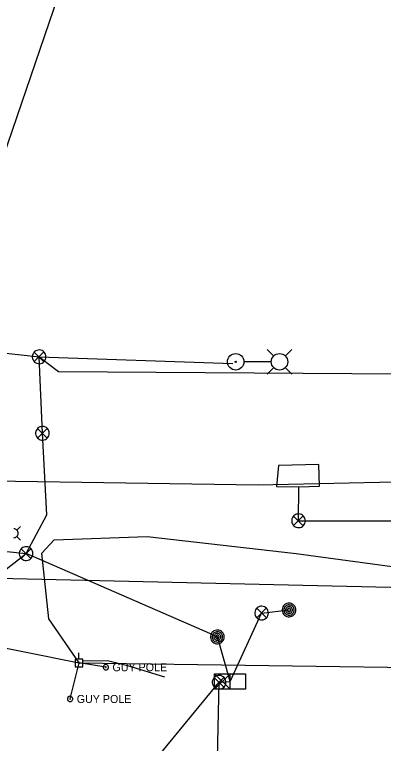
# Model space of a CAD drawing. Extents: x 600849 to 606371, y 330010 to 403088.
# Drawn here: x 602552.8 to 602730.4, y 365996.5 to 366347.1 of the extents above; entities that cross this region are included whole.
import ezdxf

# ---------------------------------------------------------------- set-up
doc = ezdxf.new("R2010")
doc.units = 0
for name, color, linetype in [('E_FTMS_Conduit', 7, 'Continuous'), ('E_LTG', 7, 'Continuous'), ('E_LTG_CID', 7, 'Continuous'), ('E_MISCPROP', 7, 'Continuous'), ('E_SIG', 7, 'Continuous'), ('E_SIG_Conduit', 7, 'Continuous'), ('E_UTL_EGuyPole', 7, 'Continuous'), ('E_UTL_EPowerPole', 7, 'Continuous'), ('E_UTL_G_UG', 7, 'Continuous'), ('E_UTL_Overhead', 7, 'Continuous'), ('E_UTL_T_UG', 7, 'Continuous'), ('E_UTL_TV_UG', 7, 'Continuous')]:
    doc.layers.add(name, color=color, linetype=linetype)

msp = doc.modelspace()

# ---------------------------------------------------------------- linework, layer by layer
at = {"layer": 'E_FTMS_Conduit'}
for points in [[(602656.57, 366026.35), (602650.47, 366047.79), (602558.4, 366087.87)], [(602651.3, 366025.95), (602656.57, 366026.35), (602671.77, 366059.25), (602684.98, 366060.73)], [(602622.4, 365820.89), (602622.4, 365990.9), (602651.3, 366025.95)], [(602693.3, 365639.79), (602692.5, 365652.6), (602664.74, 365858.79), (602649.99, 365967.57), (602651.3, 366025.95)]]:
    msp.add_lwpolyline(points, dxfattribs=at)
at = {"layer": 'E_LTG'}
for points in [[(602677.63, 366182.87), (602674.39, 366186.1)], [(602683.17, 366182.87), (602686.4, 366186.1)], [(602676.37, 366180.1), (602663.32, 366180.1)], [(602677.63, 366177.33), (602674.39, 366174.1)], [(602683.17, 366177.33), (602686.4, 366174.1)], [(602554.58, 366097.63), (602554.54, 366098.04), (602554.43, 366098.44), (602554.24, 366098.81), (602553.98, 366099.13), (602553.67, 366099.4), (602553.31, 366099.61), (602552.92, 366099.75), (602552.51, 366099.8)], [(602553.93, 366099.16), (602555.71, 366100.93)], [(602552.51, 366095.46), (602552.92, 366095.52), (602553.31, 366095.65), (602553.67, 366095.86), (602553.98, 366096.13), (602554.24, 366096.46), (602554.43, 366096.82), (602554.54, 366097.22), (602554.58, 366097.63)], [(602553.93, 366096.11), (602555.71, 366094.33)]]:
    msp.add_lwpolyline(points, dxfattribs=at)
for centre, radius in [((602659.3, 366180.1), 3.96), ((602680.39, 366180.1), 3.96), ((602659.3, 366180.1), 0.303)]:
    msp.add_circle(centre, radius, dxfattribs=at)
at = {"layer": 'E_LTG_CID'}
msp.add_lwpolyline([(602564.66, 366182.5), (602657.86, 366179.32)], dxfattribs=at)
at = {"layer": 'E_MISCPROP'}
for points in [[(602688.28, 366060.73), (602688.22, 366061.35), (602688.04, 366061.96), (602687.75, 366062.51), (602687.37, 366063.01), (602686.89, 366063.42), (602686.35, 366063.73), (602685.76, 366063.94), (602685.13, 366064.03), (602684.51, 366064), (602683.9, 366063.85), (602683.33, 366063.59), (602682.82, 366063.22), (602682.38, 366062.77), (602682.04, 366062.24), (602681.81, 366061.66), (602681.69, 366061.04), (602681.69, 366060.42), (602681.81, 366059.8), (602682.04, 366059.22), (602682.38, 366058.69), (602682.82, 366058.24), (602683.33, 366057.87), (602683.9, 366057.61), (602684.51, 366057.46), (602685.13, 366057.43), (602685.76, 366057.52), (602686.35, 366057.73), (602686.89, 366058.04), (602687.37, 366058.45), (602687.75, 366058.95), (602688.04, 366059.5), (602688.22, 366060.11), (602688.28, 366060.73)], [(602687.45, 366060.73), (602687.41, 366061.2), (602687.28, 366061.65), (602687.06, 366062.07), (602686.77, 366062.44), (602686.41, 366062.75), (602686.01, 366062.98), (602685.56, 366063.13), (602685.1, 366063.2), (602684.63, 366063.18), (602684.17, 366063.07), (602683.74, 366062.87), (602683.36, 366062.6), (602683.03, 366062.26), (602682.78, 366061.86), (602682.6, 366061.43), (602682.51, 366060.96), (602682.51, 366060.49), (602682.6, 366060.03), (602682.78, 366059.6), (602683.03, 366059.2), (602683.36, 366058.86), (602683.74, 366058.59), (602684.17, 366058.39), (602684.63, 366058.28), (602685.1, 366058.26), (602685.56, 366058.32), (602686.01, 366058.48), (602686.41, 366058.71), (602686.77, 366059.02), (602687.06, 366059.39), (602687.28, 366059.81), (602687.41, 366060.26), (602687.45, 366060.73)], [(602686.63, 366060.73), (602686.6, 366061.04), (602686.51, 366061.34), (602686.37, 366061.62), (602686.17, 366061.87), (602685.94, 366062.07), (602685.66, 366062.23), (602685.37, 366062.33), (602685.06, 366062.38), (602684.74, 366062.36), (602684.44, 366062.29), (602684.15, 366062.16), (602683.9, 366061.98), (602683.68, 366061.75), (602683.51, 366061.49), (602683.39, 366061.19), (602683.34, 366060.89), (602683.34, 366060.57), (602683.39, 366060.26), (602683.51, 366059.97), (602683.68, 366059.71), (602683.9, 366059.48), (602684.15, 366059.3), (602684.44, 366059.17), (602684.74, 366059.1), (602685.06, 366059.08), (602685.37, 366059.13), (602685.66, 366059.23), (602685.94, 366059.39), (602686.17, 366059.59), (602686.37, 366059.84), (602686.51, 366060.12), (602686.6, 366060.42), (602686.63, 366060.73)], [(602685.8, 366060.73), (602685.79, 366060.89), (602685.74, 366061.04), (602685.67, 366061.18), (602685.58, 366061.3), (602685.46, 366061.4), (602685.32, 366061.48), (602685.17, 366061.53), (602685.02, 366061.55), (602684.86, 366061.55), (602684.71, 366061.51), (602684.57, 366061.44), (602684.44, 366061.35), (602684.33, 366061.24), (602684.24, 366061.11), (602684.19, 366060.96), (602684.16, 366060.81), (602684.16, 366060.65), (602684.19, 366060.5), (602684.24, 366060.35), (602684.33, 366060.22), (602684.44, 366060.11), (602684.57, 366060.02), (602684.71, 366059.95), (602684.86, 366059.91), (602685.02, 366059.91), (602685.17, 366059.93), (602685.32, 366059.98), (602685.46, 366060.06), (602685.58, 366060.16), (602685.67, 366060.28), (602685.74, 366060.42), (602685.79, 366060.57), (602685.8, 366060.73)], [(602653.77, 366047.79), (602653.71, 366048.41), (602653.54, 366049.01), (602653.25, 366049.57), (602652.86, 366050.06), (602652.39, 366050.48), (602651.84, 366050.79), (602651.25, 366050.99), (602650.63, 366051.08), (602650, 366051.05), (602649.39, 366050.91), (602648.82, 366050.65), (602648.31, 366050.28), (602647.88, 366049.83), (602647.54, 366049.3), (602647.31, 366048.72), (602647.19, 366048.1), (602647.19, 366047.47), (602647.31, 366046.86), (602647.54, 366046.28), (602647.88, 366045.75), (602648.31, 366045.29), (602648.82, 366044.93), (602649.39, 366044.67), (602650, 366044.52), (602650.63, 366044.49), (602651.25, 366044.58), (602651.84, 366044.79), (602652.39, 366045.1), (602652.86, 366045.51), (602653.25, 366046), (602653.54, 366046.56), (602653.71, 366047.16), (602653.77, 366047.79)], [(602652.95, 366047.79), (602652.9, 366048.26), (602652.77, 366048.71), (602652.55, 366049.13), (602652.26, 366049.5), (602651.91, 366049.8), (602651.5, 366050.04), (602651.06, 366050.19), (602650.59, 366050.26), (602650.12, 366050.24), (602649.66, 366050.13), (602649.23, 366049.93), (602648.85, 366049.66), (602648.53, 366049.32), (602648.27, 366048.92), (602648.1, 366048.48), (602648.01, 366048.02), (602648.01, 366047.55), (602648.1, 366047.09), (602648.27, 366046.65), (602648.53, 366046.26), (602648.85, 366045.92), (602649.23, 366045.64), (602649.66, 366045.45), (602650.12, 366045.34), (602650.59, 366045.32), (602651.06, 366045.38), (602651.5, 366045.54), (602651.91, 366045.77), (602652.26, 366046.08), (602652.55, 366046.45), (602652.77, 366046.87), (602652.9, 366047.32), (602652.95, 366047.79)], [(602652.12, 366047.79), (602652.09, 366048.1), (602652, 366048.4), (602651.86, 366048.68), (602651.67, 366048.93), (602651.43, 366049.13), (602651.16, 366049.29), (602650.86, 366049.39), (602650.55, 366049.44), (602650.24, 366049.42), (602649.93, 366049.35), (602649.65, 366049.22), (602649.39, 366049.03), (602649.18, 366048.81), (602649.01, 366048.54), (602648.89, 366048.25), (602648.83, 366047.94), (602648.83, 366047.63), (602648.89, 366047.32), (602649.01, 366047.03), (602649.18, 366046.77), (602649.39, 366046.54), (602649.65, 366046.36), (602649.93, 366046.23), (602650.24, 366046.15), (602650.55, 366046.14), (602650.86, 366046.18), (602651.16, 366046.29), (602651.43, 366046.44), (602651.67, 366046.65), (602651.86, 366046.9), (602652, 366047.17), (602652.09, 366047.48), (602652.12, 366047.79)], [(602651.3, 366047.79), (602651.28, 366047.94), (602651.24, 366048.09), (602651.17, 366048.23), (602651.07, 366048.36), (602650.95, 366048.46), (602650.81, 366048.54), (602650.67, 366048.59), (602650.51, 366048.61), (602650.35, 366048.6), (602650.2, 366048.57), (602650.06, 366048.5), (602649.93, 366048.41), (602649.82, 366048.3), (602649.74, 366048.17), (602649.68, 366048.02), (602649.65, 366047.87), (602649.65, 366047.71), (602649.68, 366047.56), (602649.74, 366047.41), (602649.82, 366047.28), (602649.93, 366047.16), (602650.06, 366047.07), (602650.2, 366047.01), (602650.35, 366046.97), (602650.51, 366046.96), (602650.67, 366046.99), (602650.81, 366047.04), (602650.95, 366047.12), (602651.07, 366047.22), (602651.17, 366047.34), (602651.24, 366047.48), (602651.28, 366047.63), (602651.3, 366047.79)]]:
    msp.add_lwpolyline(points, dxfattribs=at)
at = {"layer": 'E_SIG'}
for p, q in [((602564.66, 366182.5), (602573.97, 366175.42)), ((602573.97, 366175.42), (602794.28, 366173.9))]:
    msp.add_line(p, q, dxfattribs=at)
for points in [[(602506.37, 366202.24), (602511.13, 366200.69), (602518.19, 366191.16), (602518.03, 366187.68), (602564.66, 366182.5)], [(602558.4, 366087.87), (602558.4, 366087.87), (602568.32, 366106.58), (602566.26, 366145.74), (602564.66, 366182.5)], [(602567.96, 366182.5), (602567.91, 366183.12), (602567.73, 366183.72), (602567.44, 366184.28), (602567.05, 366184.78), (602566.58, 366185.19), (602566.04, 366185.5), (602565.44, 366185.7), (602564.82, 366185.79), (602564.2, 366185.76), (602563.59, 366185.62), (602563.01, 366185.36), (602562.5, 366184.99), (602562.07, 366184.54), (602561.73, 366184.01), (602561.5, 366183.43), (602561.38, 366182.81), (602561.38, 366182.18), (602561.5, 366181.57), (602561.73, 366180.99), (602562.07, 366180.46), (602562.5, 366180), (602563.01, 366179.64), (602563.59, 366179.38), (602564.2, 366179.23), (602564.82, 366179.2), (602565.44, 366179.29), (602566.04, 366179.5), (602566.58, 366179.81), (602567.05, 366180.22), (602567.44, 366180.71), (602567.73, 366181.27), (602567.91, 366181.87), (602567.96, 366182.5)], [(602566.93, 366184.83), (602562.32, 366180.18)], [(602562.32, 366184.78), (602566.97, 366180.13)], [(602569.56, 366145.74), (602569.51, 366146.36), (602569.33, 366146.96), (602569.04, 366147.52), (602568.65, 366148.02), (602568.18, 366148.43), (602567.64, 366148.74), (602567.04, 366148.94), (602566.42, 366149.03), (602565.8, 366149), (602565.19, 366148.86), (602564.61, 366148.6), (602564.1, 366148.23), (602563.67, 366147.78), (602563.33, 366147.25), (602563.1, 366146.67), (602562.98, 366146.05), (602562.98, 366145.42), (602563.1, 366144.81), (602563.33, 366144.23), (602563.67, 366143.7), (602564.1, 366143.24), (602564.61, 366142.88), (602565.19, 366142.62), (602565.8, 366142.47), (602566.42, 366142.44), (602567.04, 366142.53), (602567.64, 366142.74), (602568.18, 366143.05), (602568.65, 366143.46), (602569.04, 366143.95), (602569.33, 366144.51), (602569.51, 366145.11), (602569.56, 366145.74)], [(602568.53, 366148.07), (602563.92, 366143.42)], [(602563.92, 366148.02), (602568.57, 366143.37)], [(602689.68, 366119.94), (602699.62, 366120.25), (602699.25, 366130.66), (602679.85, 366130.26), (602679.02, 366120.18), (602689.68, 366119.94)], [(602692.83, 366103.64), (602692.77, 366104.26), (602692.6, 366104.86), (602692.31, 366105.42), (602691.92, 366105.92), (602691.45, 366106.33), (602690.91, 366106.64), (602690.31, 366106.84), (602689.69, 366106.93), (602689.06, 366106.9), (602688.46, 366106.76), (602687.88, 366106.5), (602687.37, 366106.13), (602686.94, 366105.68), (602686.6, 366105.15), (602686.37, 366104.57), (602686.25, 366103.95), (602686.25, 366103.32), (602686.37, 366102.71), (602686.6, 366102.13), (602686.94, 366101.6), (602687.37, 366101.14), (602687.88, 366100.78), (602688.46, 366100.52), (602689.06, 366100.37), (602689.69, 366100.34), (602690.31, 366100.43), (602690.91, 366100.64), (602691.45, 366100.95), (602691.92, 366101.36), (602692.31, 366101.85), (602692.6, 366102.41), (602692.77, 366103.01), (602692.83, 366103.64)], [(602691.8, 366105.97), (602687.19, 366101.32)], [(602687.19, 366105.93), (602691.84, 366101.27)], [(602689.53, 366103.64), (602775.43, 366103.64), (602859.52, 366103.24), (602919.4, 366101.95), (602996.89, 366100.78)], [(602521.1, 366063.3), (602535.37, 366069.9), (602558.4, 366087.87)], [(602561.7, 366087.87), (602561.65, 366088.49), (602561.47, 366089.09), (602561.18, 366089.65), (602560.79, 366090.15), (602560.32, 366090.56), (602559.78, 366090.87), (602559.18, 366091.08), (602558.56, 366091.16), (602557.94, 366091.13), (602557.33, 366090.99), (602556.75, 366090.73), (602556.24, 366090.36), (602555.81, 366089.91), (602555.47, 366089.38), (602555.24, 366088.8), (602555.12, 366088.18), (602555.12, 366087.55), (602555.24, 366086.94), (602555.47, 366086.36), (602555.81, 366085.83), (602556.24, 366085.37), (602556.75, 366085.01), (602557.33, 366084.75), (602557.94, 366084.6), (602558.56, 366084.57), (602559.18, 366084.66), (602559.78, 366084.87), (602560.32, 366085.18), (602560.79, 366085.59), (602561.18, 366086.08), (602561.47, 366086.64), (602561.65, 366087.24), (602561.7, 366087.87)], [(602560.67, 366090.2), (602556.06, 366085.55)], [(602556.06, 366090.16), (602560.71, 366085.5)], [(602675.07, 366059.25), (602675.01, 366059.87), (602674.84, 366060.47), (602674.55, 366061.03), (602674.16, 366061.53), (602673.69, 366061.94), (602673.15, 366062.25), (602672.55, 366062.46), (602671.93, 366062.54), (602671.3, 366062.51), (602670.7, 366062.37), (602670.12, 366062.11), (602669.61, 366061.74), (602669.18, 366061.29), (602668.84, 366060.76), (602668.61, 366060.18), (602668.49, 366059.56), (602668.49, 366058.93), (602668.61, 366058.32), (602668.84, 366057.74), (602669.18, 366057.21), (602669.61, 366056.75), (602670.12, 366056.39), (602670.7, 366056.13), (602671.3, 366055.98), (602671.93, 366055.95), (602672.55, 366056.04), (602673.15, 366056.25), (602673.69, 366056.56), (602674.16, 366056.97), (602674.55, 366057.46), (602674.84, 366058.02), (602675.01, 366058.62), (602675.07, 366059.25)], [(602674.04, 366061.58), (602669.43, 366056.93)], [(602669.43, 366061.54), (602674.08, 366056.88)], [(602654.6, 366025.95), (602654.55, 366026.57), (602654.37, 366027.17), (602654.08, 366027.73), (602653.69, 366028.23), (602653.22, 366028.64), (602652.68, 366028.95), (602652.08, 366029.16), (602651.46, 366029.24), (602650.84, 366029.21), (602650.23, 366029.07), (602649.65, 366028.81), (602649.14, 366028.44), (602648.71, 366027.99), (602648.37, 366027.46), (602648.14, 366026.88), (602648.02, 366026.26), (602648.02, 366025.63), (602648.14, 366025.02), (602648.37, 366024.44), (602648.71, 366023.91), (602649.14, 366023.45), (602649.65, 366023.09), (602650.23, 366022.83), (602650.84, 366022.68), (602651.46, 366022.65), (602652.08, 366022.74), (602652.68, 366022.95), (602653.22, 366023.26), (602653.69, 366023.67), (602654.08, 366024.16), (602654.37, 366024.72), (602654.55, 366025.32), (602654.6, 366025.95)], [(602653.57, 366028.28), (602648.96, 366023.63)], [(602648.96, 366028.24), (602653.61, 366023.58)], [(602649.14, 366022.64), (602649.14, 366030.06)], [(602649.14, 366030.06), (602663.99, 366030.06)], [(602656.57, 366030.06), (602649.14, 366022.64)], [(602649.14, 366030.06), (602656.57, 366022.64)], [(602656.57, 366022.64), (602656.57, 366030.06)], [(602663.99, 366030.06), (602663.99, 366022.64)], [(602656.57, 366026.35), (602656.57, 366026.35)], [(602663.99, 366022.64), (602649.14, 366022.64)]]:
    msp.add_lwpolyline(points, dxfattribs=at)
at = {"layer": 'E_SIG_Conduit'}
for points in [[(602539.83, 366089.85), (602535.03, 366103.86), (602535.64, 366147.43), (602535.54, 366163.03), (602524.08, 366180.95), (602523.87, 366206.98), (602531.76, 366233.28), (602573.99, 366356.53), (602600.62, 366439.43)], [(602689.53, 366103.64), (602689.68, 366119.94)], [(602539.83, 366089.85), (602558.4, 366087.87)]]:
    msp.add_lwpolyline(points, dxfattribs=at)
at = {"layer": 'E_UTL_EGuyPole'}
for p in [(602579.55, 366017.93), (602596.75, 366033.19)]:
    msp.add_line(p, (602583.87, 366035.31), dxfattribs=at)
for points in [[(602598.04, 366033.19), (602598.01, 366033.43), (602597.95, 366033.66), (602597.83, 366033.88), (602597.68, 366034.07), (602597.5, 366034.23), (602597.29, 366034.36), (602597.06, 366034.44), (602596.82, 366034.47), (602596.57, 366034.46), (602596.34, 366034.4), (602596.11, 366034.3), (602595.91, 366034.16), (602595.75, 366033.98), (602595.61, 366033.78), (602595.52, 366033.55), (602595.48, 366033.31), (602595.48, 366033.07), (602595.52, 366032.83), (602595.61, 366032.6), (602595.75, 366032.39), (602595.91, 366032.22), (602596.11, 366032.08), (602596.34, 366031.98), (602596.57, 366031.92), (602596.82, 366031.91), (602597.06, 366031.94), (602597.29, 366032.02), (602597.5, 366032.14), (602597.68, 366032.3), (602597.83, 366032.49), (602597.95, 366032.71), (602598.01, 366032.95), (602598.04, 366033.19)], [(602596.92, 366033.19), (602596.91, 366033.22), (602596.9, 366033.25), (602596.89, 366033.27), (602596.87, 366033.3), (602596.85, 366033.32), (602596.82, 366033.33), (602596.79, 366033.34), (602596.76, 366033.35), (602596.73, 366033.35), (602596.7, 366033.34), (602596.67, 366033.33), (602596.65, 366033.31), (602596.63, 366033.29), (602596.61, 366033.26), (602596.6, 366033.23), (602596.6, 366033.2), (602596.6, 366033.17), (602596.6, 366033.14), (602596.61, 366033.11), (602596.63, 366033.09), (602596.65, 366033.07), (602596.67, 366033.05), (602596.7, 366033.04), (602596.73, 366033.03), (602596.76, 366033.03), (602596.79, 366033.03), (602596.82, 366033.04), (602596.85, 366033.06), (602596.87, 366033.08), (602596.89, 366033.1), (602596.9, 366033.13), (602596.91, 366033.16), (602596.92, 366033.19)], [(602580.84, 366017.93), (602580.81, 366018.17), (602580.75, 366018.4), (602580.63, 366018.62), (602580.48, 366018.81), (602580.3, 366018.97), (602580.09, 366019.1), (602579.86, 366019.18), (602579.62, 366019.21), (602579.37, 366019.2), (602579.14, 366019.14), (602578.91, 366019.04), (602578.71, 366018.9), (602578.55, 366018.72), (602578.41, 366018.52), (602578.32, 366018.29), (602578.28, 366018.05), (602578.28, 366017.81), (602578.32, 366017.57), (602578.41, 366017.34), (602578.55, 366017.13), (602578.71, 366016.96), (602578.91, 366016.82), (602579.14, 366016.72), (602579.37, 366016.66), (602579.62, 366016.65), (602579.86, 366016.68), (602580.09, 366016.76), (602580.3, 366016.88), (602580.48, 366017.04), (602580.63, 366017.23), (602580.75, 366017.45), (602580.81, 366017.69), (602580.84, 366017.93)], [(602579.72, 366017.93), (602579.71, 366017.96), (602579.7, 366017.99), (602579.69, 366018.01), (602579.67, 366018.04), (602579.65, 366018.06), (602579.62, 366018.07), (602579.59, 366018.08), (602579.56, 366018.09), (602579.53, 366018.09), (602579.5, 366018.08), (602579.47, 366018.07), (602579.45, 366018.05), (602579.43, 366018.03), (602579.41, 366018), (602579.4, 366017.97), (602579.4, 366017.94), (602579.4, 366017.91), (602579.4, 366017.88), (602579.41, 366017.85), (602579.43, 366017.83), (602579.45, 366017.81), (602579.47, 366017.79), (602579.5, 366017.78), (602579.53, 366017.77), (602579.56, 366017.77), (602579.59, 366017.77), (602579.62, 366017.78), (602579.65, 366017.8), (602579.67, 366017.82), (602579.69, 366017.84), (602579.7, 366017.87), (602579.71, 366017.9), (602579.72, 366017.93)]]:
    msp.add_lwpolyline(points, dxfattribs=at)
at = {"layer": 'E_UTL_EPowerPole'}
for points in [[(602583.84, 366037.15), (602583.84, 366040.06)], [(602585.69, 366037.15), (602582, 366037.15)], [(602582, 366037.15), (602582, 366033.46)], [(602584.11, 366035.31), (602584.11, 366035.35), (602584.1, 366035.4), (602584.08, 366035.44), (602584.05, 366035.47), (602584.01, 366035.5), (602583.97, 366035.52), (602583.93, 366035.54), (602583.89, 366035.54), (602583.84, 366035.54), (602583.8, 366035.53), (602583.76, 366035.51), (602583.72, 366035.49), (602583.69, 366035.45), (602583.66, 366035.42), (602583.65, 366035.37), (602583.64, 366035.33), (602583.64, 366035.28), (602583.65, 366035.24), (602583.66, 366035.2), (602583.69, 366035.16), (602583.72, 366035.13), (602583.76, 366035.1), (602583.8, 366035.08), (602583.84, 366035.07), (602583.89, 366035.07), (602583.93, 366035.08), (602583.97, 366035.09), (602584.01, 366035.11), (602584.05, 366035.14), (602584.08, 366035.18), (602584.1, 366035.22), (602584.11, 366035.26), (602584.11, 366035.31)], [(602585.69, 366033.46), (602585.69, 366037.15)], [(602582, 366033.46), (602585.69, 366033.46)]]:
    msp.add_lwpolyline(points, dxfattribs=at)
at = {"layer": 'E_UTL_G_UG'}
msp.add_lwpolyline([(602064.65, 366129.33), (602159.75, 366129.18), (602186.46, 366129.51), (602351.38, 366125.7), (602670.13, 366121.01), (602772.38, 366123.19), (602906.89, 366119.45), (603193.33, 366116.32), (603228.66, 366114.99), (603341.11, 366111.13), (603400.82, 366108.8), (603461.16, 366107.3), (603499.17, 366106.9), (603544.47, 366106.13), (603614.76, 366105.01), (603698.76, 366104.03), (603783.07, 366102.8), (603815.22, 366102.1), (603848.85, 366101.72), (603872.94, 366101.46), (603913.18, 366100.92), (604019.09, 366099.63), (604048.66, 366099.45), (604073.49, 366098.99)], dxfattribs=at)
at = {"layer": 'E_UTL_Overhead'}
msp.add_lwpolyline([(601249.7, 366078.68), (601344.65, 366080.23), (601543.43, 366080.93), (601669.7, 366081.28), (601780.71, 366081.68), (601890.31, 366081.76), (601961.16, 366077.77), (602035.65, 366066.63), (602180.9, 366084.27), (602295.6, 366080.89), (602343.2, 366078.85), (602370.73, 366078.2), (602583.87, 366035.31), (602949.19, 366030.15), (603200.82, 366090.92), (603316.5, 366099.67), (603443.01, 366096.25), (603471.34, 366095.25), (603557.26, 366094.43), (603700.38, 366092.15), (603857.89, 366090.59), (604035.11, 366088.93), (604164.86, 366086.71)], dxfattribs=at)
at = {"layer": 'E_UTL_T_UG'}
for points in [[(602077.12, 366088.3), (602167.89, 366087.15), (602223.02, 366088.09), (602291.54, 366086.19), (602373.64, 366084.29), (602509.94, 366076.82), (602670.58, 366073.08), (602776.07, 366070.69), (602857.72, 366069.77), (602902.66, 366069.31), (602964.99, 366069.18), (603035.54, 366069.6), (603104.02, 366068.3)], [(602585.57, 366036.21), (602597.53, 366036.44), (602607.28, 366033.97), (602625.05, 366028.62)]]:
    msp.add_lwpolyline(points, dxfattribs=at)
at = {"layer": 'E_UTL_TV_UG'}
msp.add_lwpolyline([(602583.87, 366035.31), (602569.32, 366056.44), (602565.94, 366088), (602571.97, 366094.41), (602616.6, 366096.13), (602688.41, 366087.97), (602774.97, 366076.16), (602858.42, 366081.01), (602902.89, 366088.18), (602953.61, 366089.26)], dxfattribs=at)

# ---------------------------------------------------------------- texts
at = {"layer": 'E_UTL_EGuyPole'}
for p in [(602599.96, 366031.26), (602582.76, 366016)]:
    msp.add_text('GUY POLE', height=3.85, dxfattribs=at).set_placement(p)

doc.saveas('drawing.dxf')
